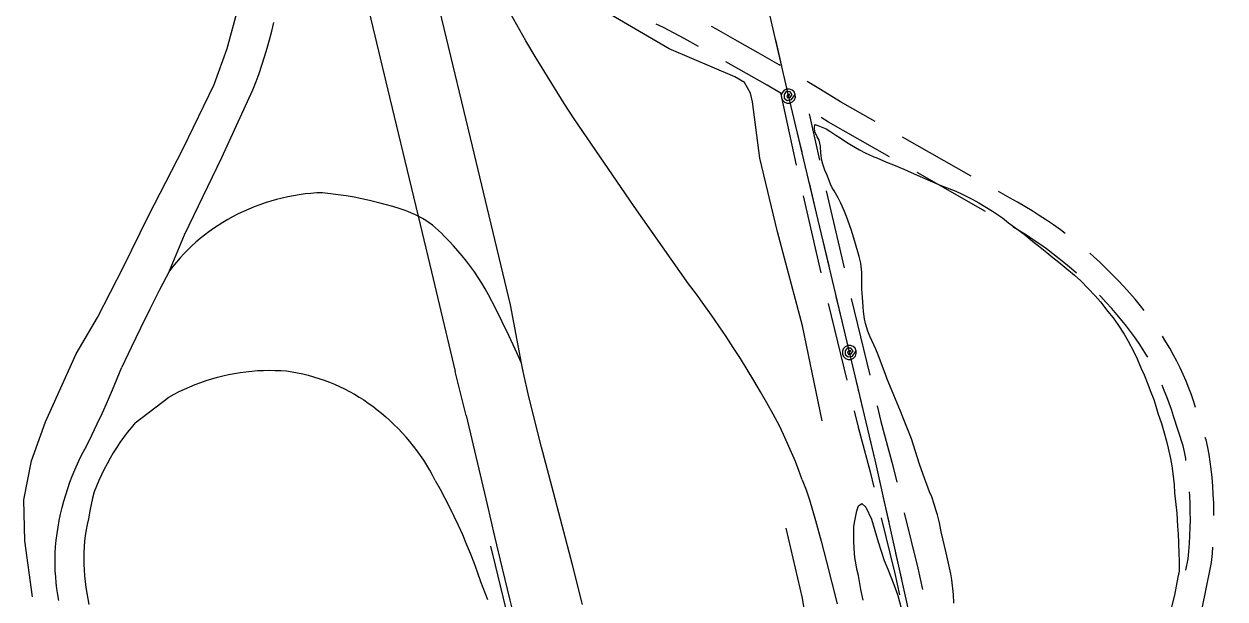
# Model space of a CAD drawing. Extents: x 3477039 to 3515015, y 546746 to 572297.
# Drawn here: x 3486968 to 3488491, y 567584 to 568313 of the extents above; entities that cross this region are included whole.
import ezdxf

# ---------------------------------------------------------------- set-up
doc = ezdxf.new("R2010")
doc.units = 0
for name, color, linetype in [('V-ROAD-CNTR', 7, 'Continuous'), ('V-SITE-VEGE', 7, 'Continuous'), ('V-TOPO-SHOR', 7, 'Continuous'), ('V-UTIL-LINE', 7, 'Continuous')]:
    doc.layers.add(name, color=color, linetype=linetype)

msp = doc.modelspace()

# ---------------------------------------------------------------- linework, layer by layer
at = {"layer": 'V-ROAD-CNTR'}
for p, q in [((3487927.2, 568225.5), (3487947.4, 568133.8)), ((3487963.8, 568198.9), (3487976.7, 568140.2)), ((3488169.2, 568120), (3488082.2, 568169.4)), ((3488187.4, 568075.1), (3488100.5, 568124.5)), ((3487985.4, 568101.2), (3488007.9, 568003.7)), ((3487956.1, 568094.7), (3487978.6, 567997.3)), ((3488016.9, 567964.8), (3488040.6, 567867.6)), ((3487987.6, 567958.3), (3488011.3, 567861.2)), ((3487528.7, 567816.5), (3487514.9, 567872.4))]:
    msp.add_line(p, q, dxfattribs=at)
for points in [[(3487600.9, 567872.2), (3487598.9, 567882.9), (3487584.9, 567956.9), (3487557.8, 568069.5), (3487534, 568168.4), (3487500.9, 568307.1), (3487475.5, 568412.6)], [(3487403.1, 568338.2), (3487429.5, 568228.9), (3487461.9, 568093.4), (3487467.7, 568069.3), (3487484.6, 567998.6), (3487514.9, 567872.4)], [(3487925.9, 567803.5), (3487918.1, 567818), (3487910.1, 567832.4), (3487902, 567846.6), (3487893.6, 567860.8), (3487885.1, 567874.9), (3487876.4, 567888.9), (3487867.5, 567902.8), (3487858.5, 567916.5), (3487849.2, 567930.1), (3487839.9, 567943.7), (3487830.3, 567957.1), (3487820.6, 567970.3), (3487810.7, 567983.5), (3487741.8, 568081.5), (3487665.8, 568192.3), (3487653.1, 568211.9), (3487640.7, 568231.6), (3487628.4, 568251.4), (3487616.3, 568271.4), (3487604.5, 568291.5), (3487592.8, 568311.7), (3487581.3, 568332)], [(3487152.2, 567999.9), (3487171.2, 568045.4), (3487218.8, 568143.6), (3487258, 568229.2), (3487262.1, 568239.6), (3487265.9, 568250), (3487269.6, 568260.6), (3487273, 568271.2), (3487276.3, 568281.9), (3487279.3, 568292.7), (3487282.1, 568303.5), (3487284.7, 568314.4)], [(3487823.3, 568284.3), (3487805.2, 568294.2), (3487779, 568308.3), (3487769.7, 568312.5)], [(3487926.8, 568260.1), (3487925.6, 568260.9), (3487899.2, 568276.1), (3487872.8, 568291.1), (3487846.2, 568306), (3487839.8, 568309.5)], [(3487928.2, 568224.5), (3487910.4, 568235), (3487884.3, 568250.1), (3487858.2, 568264.9)], [(3488047.5, 568189.2), (3488003.6, 568214.1), (3487977.9, 568229.8), (3487961.2, 568239.8)], [(3488065.7, 568144.3), (3487988.4, 568188.3), (3487978.9, 568194)], [(3487598.9, 567882.9), (3487590.9, 567900.4), (3487582.7, 567917.9), (3487574.4, 567935.2), (3487565.8, 567952.4), (3487557, 567969.6), (3487552.8, 567976.9), (3487548.4, 567984.2), (3487543.8, 567991.4), (3487539.1, 567998.4), (3487534.1, 568005.3), (3487529, 568012.1), (3487523.7, 568018.7), (3487518.2, 568025.2), (3487512.6, 568031.5), (3487506.8, 568037.7), (3487500.8, 568043.8), (3487497.3, 568047.5), (3487493.6, 568051), (3487489.8, 568054.4), (3487485.8, 568057.6), (3487481.7, 568060.6), (3487477.5, 568063.5), (3487473.2, 568066.2), (3487467.7, 568069.3), (3487464.2, 568071), (3487459.5, 568073.1), (3487454.8, 568075), (3487450, 568076.8), (3487445.1, 568078.3), (3487435.5, 568081.2), (3487425.8, 568084), (3487416, 568086.5), (3487406.2, 568088.9), (3487396.4, 568091), (3487386.5, 568093), (3487376.5, 568094.7), (3487366.5, 568096.3), (3487356.5, 568097.6), (3487346.5, 568098.8), (3487339.1, 568098.5), (3487331.7, 568097.9), (3487324.4, 568097.2), (3487317, 568096.2), (3487309.7, 568095), (3487302.4, 568093.6), (3487295.2, 568092), (3487288, 568090.2), (3487280.8, 568088.2), (3487273.8, 568086), (3487266.8, 568083.6), (3487259.8, 568080.9), (3487253, 568078.1), (3487246.2, 568075.1), (3487239.5, 568071.9), (3487233, 568068.5), (3487226.5, 568064.9), (3487220.1, 568061.1), (3487214.1, 568057.3), (3487208.2, 568053.4), (3487202.4, 568049.4), (3487196.8, 568045.1), (3487191.2, 568040.7), (3487185.8, 568036.1), (3487180.6, 568031.4), (3487175.5, 568026.5), (3487170.5, 568021.5), (3487165.7, 568016.3), (3487161.1, 568010.9), (3487156.6, 568005.5), (3487152.2, 567999.9), (3487139.8, 567975.7), (3487127.5, 567951.4), (3487115.4, 567927), (3487103.6, 567902.5), (3487092, 567877.8)], [(3488288.6, 568047.1), (3488282.3, 568051.8), (3488273.5, 568058.1), (3488264.6, 568064.2), (3488255.6, 568070.1), (3488246.5, 568075.8), (3488237.2, 568081.4), (3488227.8, 568086.8), (3488218.6, 568091.8), (3488203.9, 568100.2)], [(3488303, 567996.7), (3488296.6, 568002.2), (3488288.8, 568008.8), (3488280.9, 568015.2), (3488272.8, 568021.5), (3488264.6, 568027.6), (3488256.3, 568033.5), (3488247.9, 568039.3), (3488239.4, 568044.9), (3488230.8, 568050.3), (3488222.2, 568055.4)], [(3488388.6, 567949.7), (3488383.9, 567955.6), (3488377, 567963.8), (3488369.9, 567972), (3488362.7, 567980), (3488355.3, 567987.9), (3488347.8, 567995.6), (3488340.1, 568003.2), (3488332.3, 568010.6), (3488324.3, 568017.9), (3488319.7, 568022)], [(3488393.1, 567890.3), (3488390.6, 567894.4), (3488386.1, 567901.7), (3488381.4, 567908.9), (3488376.5, 567916), (3488371.4, 567922.9), (3488366.1, 567929.8), (3488360.7, 567936.5), (3488354.1, 567944.4), (3488347.5, 567952.1), (3488340.6, 567959.7), (3488333.7, 567967.2), (3488331.8, 567969)], [(3488453.8, 567826.7), (3488451.6, 567833.6), (3488448.5, 567842.5), (3488445.2, 567851.2), (3488441.7, 567859.9), (3488438, 567868.5), (3488434.1, 567877), (3488429.9, 567885.4), (3488425.6, 567893.7), (3488421.1, 567901.8), (3488416.3, 567909.9), (3488411.8, 567917.2)], [(3487046.9, 567777.5), (3487053.8, 567791.6), (3487060.7, 567805.7), (3487067.3, 567820), (3487073.7, 567834.3), (3487080, 567848.8), (3487086.1, 567863.3), (3487092, 567877.8)], [(3487108.6, 567807), (3487151.7, 567839.9), (3487158.2, 567843.5), (3487164.8, 567846.8), (3487171.4, 567850), (3487178.2, 567853), (3487185, 567855.8), (3487191.9, 567858.4), (3487198.9, 567860.8), (3487206, 567863), (3487213.1, 567865), (3487220.2, 567866.8), (3487227.4, 567868.4), (3487234.7, 567869.8), (3487242, 567871), (3487249.3, 567872), (3487256.7, 567872.7), (3487264, 567873.3), (3487271.4, 567873.6), (3487278.8, 567873.8), (3487286.2, 567873.7), (3487293.5, 567873.4), (3487300.9, 567873), (3487307.8, 567871.9), (3487314.7, 567870.6), (3487321.6, 567869.1), (3487328.4, 567867.4), (3487335.2, 567865.6), (3487341.9, 567863.5), (3487348.6, 567861.2), (3487355.1, 567858.7), (3487361.6, 567856.1), (3487368, 567853.2), (3487374.4, 567850.2), (3487380.6, 567846.9), (3487386.8, 567843.5), (3487392.8, 567839.9), (3487398.7, 567836.2), (3487404.5, 567832.2), (3487410.2, 567828.1), (3487415.8, 567823.8), (3487421.3, 567819.4), (3487426.6, 567814.8), (3487431.7, 567810)], [(3487624, 567776.4), (3487608.2, 567840.3), (3487600.9, 567872.2)], [(3488441.6, 567759.6), (3488441.3, 567761.9), (3488439.7, 567770.3), (3488438.2, 567778.1), (3488425.8, 567815.7), (3488423.1, 567824.1), (3488420.3, 567832.3), (3488417.3, 567840.3), (3488414, 567848.3), (3488411.3, 567854.7)], [(3488020.7, 567822.3), (3488025.8, 567801.5), (3488040.9, 567745), (3488045.6, 567725.5)], [(3488050, 567828.7), (3488054.8, 567808.9), (3488070, 567752.5), (3488075, 567731.9)], [(3487108.6, 567807), (3487103.6, 567801), (3487098.7, 567794.9), (3487094.1, 567788.6), (3487089.5, 567782.2), (3487085.2, 567775.6), (3487081, 567769), (3487077, 567762.2), (3487073.2, 567755.4), (3487069.5, 567748.4), (3487066.1, 567741.4), (3487062.8, 567734.2), (3487059.7, 567727), (3487056.8, 567719.7), (3487054.7, 567711.8), (3487052.9, 567703.8), (3487051.4, 567695.7), (3487050.1, 567687.6)], [(3487489.5, 567734.1), (3487486.1, 567740.7), (3487482.5, 567747.1), (3487478.7, 567753.5), (3487474.8, 567759.7), (3487470.6, 567765.8), (3487466.3, 567771.8), (3487461.9, 567777.7), (3487457.2, 567783.4), (3487452.5, 567789.1), (3487447.5, 567794.5), (3487442.4, 567799.8), (3487437.1, 567805), (3487431.7, 567810)], [(3487528.7, 567816.5), (3487555.4, 567703.7), (3487564.7, 567663.1), (3487574.3, 567622.6), (3487584.2, 567582.2), (3487594.2, 567541.8), (3487612.9, 567466.8), (3487635.2, 567369.3), (3487657.5, 567284.6), (3487673.9, 567222.3), (3487718.5, 567076.4), (3487771, 566913.4), (3487816.9, 566783.9), (3487866.4, 566652.1), (3487907.9, 566544.9), (3487935.9, 566478.4)], [(3487955, 567735), (3487950.7, 567746.6), (3487946.2, 567758.2), (3487941.4, 567769.7), (3487936.4, 567781), (3487931.3, 567792.3), (3487925.9, 567803.5)], [(3487009.6, 567596.9), (3487008.7, 567604.4), (3487008, 567612), (3487007.5, 567619.7), (3487007.3, 567627.3), (3487007.2, 567634.9), (3487007.4, 567642.5), (3487007.8, 567650.2), (3487008.7, 567658.5), (3487009.7, 567666.8), (3487011, 567675.1), (3487012.5, 567683.4), (3487014.2, 567691.6), (3487016.2, 567699.7), (3487018.3, 567707.8), (3487020.7, 567715.9), (3487023.2, 567723.9), (3487026, 567731.8), (3487029, 567739.6), (3487032.2, 567747.4), (3487035.5, 567755), (3487039.1, 567762.6), (3487042.9, 567770.1), (3487046.9, 567777.5)], [(3487676.2, 567577.1), (3487663.5, 567627.1), (3487650.6, 567676.9), (3487637.4, 567726.7), (3487624, 567776.4)], [(3488477.1, 567689.6), (3488477.1, 567695), (3488476.8, 567705.7), (3488476.3, 567716.4), (3488475.6, 567727.1), (3488474.7, 567737.8), (3488473.6, 567748.5), (3488472.3, 567757.7), (3488470.9, 567766.9), (3488469.2, 567776), (3488467.2, 567785.8), (3488466.2, 567788.7)], [(3487489.5, 567734.1), (3487495.7, 567722.9), (3487501.7, 567711.7), (3487507.5, 567700.3), (3487513.1, 567688.8), (3487518.5, 567677.3), (3487523.8, 567665.6), (3487528.8, 567653.9), (3487533.6, 567642.1), (3487538.3, 567630.2), (3487542.7, 567618.2), (3487546.9, 567606.2), (3487555.6, 567583.2)], [(3487955, 567735), (3487959.8, 567722.4), (3487964.3, 567709.7), (3487971.6, 567683.5), (3487978.8, 567657.1), (3487985.8, 567630.8), (3487992.5, 567604.3), (3487999.1, 567577.8)], [(3488441.4, 567620.3), (3488444.3, 567634.6), (3488445.3, 567644), (3488446, 567654.1), (3488446.6, 567664.2), (3488447, 567674.3), (3488447.2, 567684.4), (3488447.1, 567694.5), (3488446.9, 567704.6), (3488446.4, 567714.7), (3488446, 567719.9)], [(3487050.1, 567687.6), (3487049.6, 567685.4), (3487048.1, 567678.5), (3487046.7, 567671.5), (3487045.6, 567664.4), (3487044.7, 567657.3), (3487044, 567650.2), (3487043.7, 567642.9), (3487043.6, 567635.5), (3487043.7, 567628.1), (3487044, 567620.7), (3487044.5, 567613.3), (3487045.2, 567605.9), (3487046.1, 567598.6), (3487047.3, 567591.3), (3487048.6, 567584), (3487050.1, 567576.8)], [(3488055.1, 567686.6), (3488072.2, 567616.1), (3488078.3, 567589.3)], [(3488084.4, 567693), (3488101.4, 567622.9), (3488107.6, 567595.8)], [(3487687.3, 567147.5), (3487676.8, 567187.3), (3487666.3, 567227.2), (3487655.9, 567267), (3487645.6, 567306.9), (3487635.3, 567346.8), (3487625.2, 567386.8), (3487615.1, 567426.7), (3487605.1, 567466.7), (3487595.1, 567506.7), (3487585.3, 567546.7), (3487575.5, 567586.7), (3487565.8, 567626.8), (3487560, 567651)], [(3488458.1, 567551.3), (3488458.1, 567551.4), (3488465.9, 567590.4), (3488474, 567630.1), (3488475.1, 567641.4), (3488475.8, 567649.6)], [(3487012.1, 567581.8), (3487010.7, 567589.3), (3487009.6, 567596.9)]]:
    msp.add_lwpolyline(points, dxfattribs=at)
at = {"layer": 'V-SITE-VEGE'}
for points in [[(3488147.4, 567578.7), (3488146.8, 567589.5), (3488144.6, 567608), (3488143.4, 567615.7), (3488140.9, 567627.2), (3488137.4, 567642.5), (3488131, 567669.1), (3488128.9, 567680.4), (3488126.5, 567690.5), (3488124.3, 567697), (3488122.4, 567703.9), (3488119.1, 567713.4), (3488116.4, 567719.9), (3488113, 567729.2), (3488110.3, 567735.7), (3488103.8, 567754.9), (3488093.5, 567786.8), (3488082.6, 567814.5), (3488079.6, 567822), (3488070.9, 567842.1), (3488065.9, 567854.6), (3488062.8, 567862.4), (3488061.4, 567866.5), (3488055.4, 567881.8), (3488051.1, 567893.4), (3488048.2, 567900.6), (3488040.8, 567917.1), (3488038.3, 567923.4), (3488035.1, 567932.9), (3488033.8, 567938.8), (3488032.6, 567948.1), (3488032, 567954.3), (3488031.2, 567966.3), (3488030.7, 567976.7), (3488030.5, 567988.2), (3488030.6, 567998.1), (3488029.1, 568009.6), (3488027.1, 568017.8), (3488025.4, 568023.7), (3488020.4, 568041.4), (3488016.8, 568052.4), (3488011.2, 568068.6), (3488008.7, 568075.1), (3488004, 568085.4), (3488000.4, 568092.3), (3487995.5, 568101.1), (3487992.9, 568105.2), (3487990.9, 568109.5), (3487988.9, 568114.1), (3487986.1, 568121.8), (3487983.7, 568127.4), (3487981, 568135.2), (3487979.8, 568139.5), (3487978.6, 568149), (3487978.1, 568157.7), (3487976.2, 568165.3), (3487974, 568169.8), (3487970.7, 568175.8), (3487970.4, 568181.1), (3487971, 568185.2), (3487974.7, 568184.2), (3487985.3, 568179.9), (3487989.9, 568176.8), (3487997.4, 568171.6), (3488002.9, 568168.2), (3488011.2, 568162.7), (3488017.5, 568159.1), (3488027.6, 568153), (3488034.6, 568149.4), (3488045.9, 568144.5), (3488049.6, 568142.9), (3488061.8, 568137.4), (3488070.6, 568134), (3488083.7, 568128.6), (3488093.1, 568124.6), (3488107.5, 568118.1), (3488129.7, 568108.6), (3488149.6, 568100.6), (3488157.9, 568096.8), (3488170.5, 568090.5), (3488178.8, 568085.9), (3488196.3, 568075.3), (3488208.8, 568066.8), (3488216.7, 568060.8), (3488236.4, 568046.3), (3488247, 568037.5), (3488254.6, 568031.6), (3488265.1, 568023.1), (3488272.8, 568016.8), (3488280.5, 568010.9), (3488288.2, 568004.5), (3488300.2, 567994.4), (3488308.1, 567987.2), (3488326.4, 567968.1), (3488333.3, 567960.4)], [(3488333.3, 567960.4), (3488342.7, 567948.4), (3488349.2, 567940.2), (3488355.1, 567931.7), (3488363.3, 567919.4), (3488368.2, 567910.6), (3488375.5, 567897.2), (3488379.6, 567888.4), (3488384.9, 567876.1), (3488388.5, 567868.1), (3488393.3, 567856.3), (3488396.4, 567848.3), (3488400.7, 567836.6), (3488403.6, 567828.4), (3488406.1, 567819.5), (3488410.4, 567806.2), (3488413.1, 567797.5), (3488416.8, 567784.1), (3488419.1, 567775.1), (3488421.9, 567761.8)], [(3488421.9, 567761.8), (3488423.7, 567752.5), (3488425, 567742.8), (3488426.7, 567728.7), (3488427.3, 567718.5), (3488430, 567692.6), (3488430.8, 567676.3), (3488431.6, 567665.9), (3488432.2, 567655.3), (3488432.6, 567640.9), (3488433, 567633.1), (3488433.1, 567624.9), (3488433.1, 567619.1), (3488431.5, 567611.6), (3488429.3, 567600.1), (3488426.9, 567588.8), (3488421.5, 567567.1)], [(3488032.2, 567582.5), (3488029.3, 567595.9), (3488028, 567603.7), (3488026.1, 567613.7), (3488024.5, 567620.2), (3488021.6, 567636.6), (3488020.6, 567648.1), (3488020.3, 567657.6), (3488020.5, 567675.2), (3488021, 567680.9), (3488024.1, 567695.5), (3488026.2, 567702), (3488030.5, 567705.1), (3488035.5, 567700.4), (3488042.9, 567684.9), (3488051.3, 567656.5), (3488059, 567632.8), (3488063.3, 567621.6), (3488071.1, 567602.4), (3488076.1, 567588.3), (3488082.7, 567564.2)]]:
    msp.add_lwpolyline(points, dxfattribs=at)
at = {"layer": 'V-TOPO-SHOR'}
for points in [[(3486995.1, 567808.3), (3487033.9, 567894.6), (3487061, 567940.6), (3487094.2, 568005), (3487125.9, 568069.4), (3487169.6, 568154.8), (3487209, 568236.1), (3487225.6, 568281.5), (3487237.8, 568326.7), (3487244.3, 568386.8), (3487248.6, 568462.1), (3487247.7, 568520.1)], [(3487980.3, 567809.6), (3487955.1, 567930.1), (3487923.6, 568049.4), (3487901.3, 568142.6), (3487891.8, 568213.8), (3487889.2, 568225.2), (3487881.5, 568238.4), (3487869.5, 568245.6), (3487786.3, 568281), (3487690.4, 568337)], [(3486978.8, 567586.8), (3486969, 567657.7), (3486967.8, 567709.6), (3486977.3, 567759.1), (3486995.1, 567808.3)], [(3487966, 566296.8), (3488042, 566336.6), (3488093.8, 566372.6), (3488142.7, 566419.8), (3488167.2, 566446.6), (3488179.9, 566476.5), (3488187.9, 566503.6), (3488183.7, 566546.7), (3488159.1, 566657.8), (3488123.3, 566824), (3488079.5, 567008.5), (3488025, 567238.6), (3487978.5, 567443.8), (3487955.4, 567585.1), (3487934.7, 567673.8)]]:
    msp.add_lwpolyline(points, dxfattribs=at)
at = {"layer": 'V-UTIL-LINE'}
for points in [[(3487451.9, 570316.8), (3487936.2, 568225.8), (3488048, 567756.4), (3488223.9, 566966.9), (3488328.1, 566551.8), (3488409.8, 566107.3), (3488462.3, 565880.1), (3488516.5, 565700.5), (3488579, 565503.4), (3488650.7, 565232.7)], [(3487920.8, 568292.4), (3487928.5, 568259.3)], [(3487937.3, 568221.3), (3487939.3, 568223.4), (3487936.9, 568223.7), (3487935.2, 568221.6), (3487936.2, 568218.9), (3487939.5, 568219.5), (3487942, 568223.4), (3487939.4, 568226.8), (3487934.6, 568227), (3487932, 568223.2), (3487932, 568218.7), (3487935.9, 568215.8), (3487941.3, 568216.8), (3487946.1, 568223.4), (3487944.6, 568226.6), (3487942.1, 568228.9), (3487938.8, 568230.2), (3487935.2, 568230), (3487932.1, 568228.6), (3487929.7, 568226), (3487928.4, 568222.7), (3487928.6, 568219.2), (3487930, 568216), (3487932.6, 568213.6), (3487935.9, 568212.4), (3487939.4, 568212.5), (3487942.6, 568214), (3487945, 568216.6), (3487946.2, 568219.9), (3487946.1, 568223.4)], [(3487946.4, 568183.3), (3487954.2, 568150.3)], [(3487963.5, 568111.4), (3487971.4, 568078.3)], [(3487980.6, 568039.4), (3487988.5, 568006.3)], [(3487997.7, 567967.4), (3488005.6, 567934.3)], [(3488014.6, 567896.4), (3488016.6, 567898.5), (3488014.3, 567898.8), (3488012.5, 567896.7), (3488013.5, 567893.9), (3488016.8, 567894.6), (3488019.4, 567898.5), (3488016.7, 567901.9), (3488011.9, 567902), (3488009.3, 567898.3), (3488009.3, 567893.8), (3488013.2, 567890.9), (3488018.6, 567891.8), (3488023.4, 567898.4), (3488021.9, 567901.6), (3488019.4, 567904), (3488016.1, 567905.2), (3488012.6, 567905.1), (3488009.4, 567903.7), (3488007, 567901.1), (3488005.8, 567897.8), (3488005.9, 567894.3), (3488007.4, 567891.1), (3488009.9, 567888.7), (3488013.2, 567887.5), (3488016.7, 567887.6), (3488019.9, 567889.1), (3488022.3, 567891.6), (3488023.5, 567894.9), (3488023.4, 567898.4)], [(3488023.7, 567858.4), (3488031.5, 567825.3)], [(3488040.8, 567786.4), (3488048, 567756.4), (3488048.6, 567753.3)], [(3488057.3, 567714.3), (3488064.7, 567681.1)], [(3488073.4, 567642.1), (3488080.8, 567608.9)]]:
    msp.add_lwpolyline(points, dxfattribs=at)

doc.saveas('drawing.dxf')
